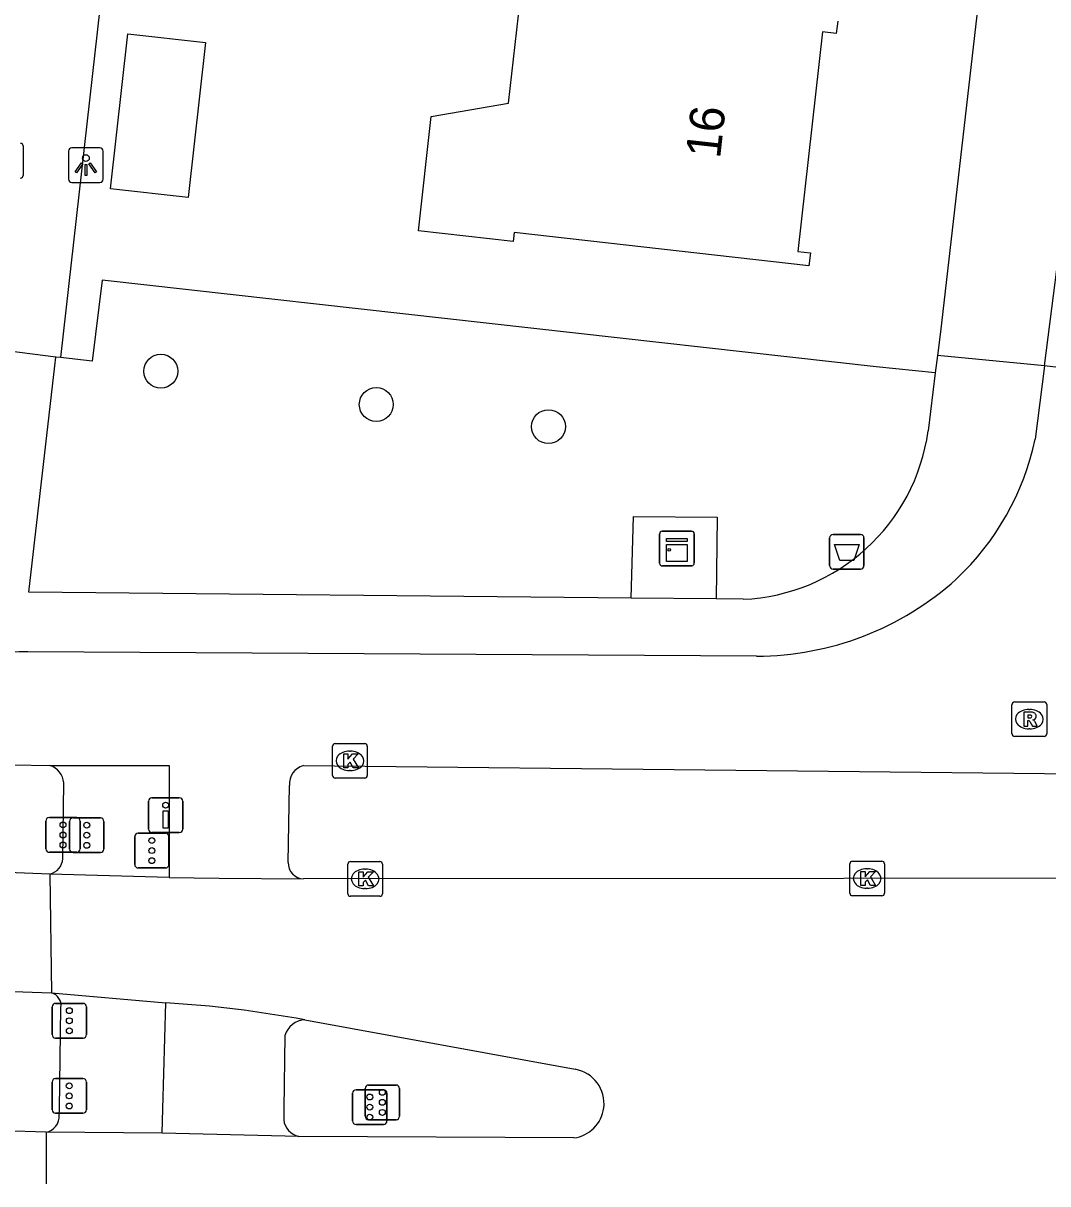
# Model space of a CAD drawing. Extents: x 162398 to 163643, y 386453 to 387397.
# Drawn here: x 162616.45 to 162646, y 386453.31 to 386486.77 of the extents above; entities that cross this region are included whole.
import ezdxf

# ---------------------------------------------------------------- set-up
doc = ezdxf.new("R2010")
doc.units = 0
for name, color, linetype in [('IMGEO_Afvalbak', 7, 'Continuous'), ('IMGEO_Boom', 7, 'Continuous'), ('IMGEO_Drukknoppaal', 7, 'Continuous'), ('IMGEO_Fietspad_gesloten', 7, 'Continuous'), ('IMGEO_Fietspad_open', 7, 'Continuous'), ('IMGEO_Groenvoorziening', 7, 'Continuous'), ('IMGEO_Kast', 7, 'Continuous'), ('IMGEO_Kolk', 7, 'Continuous'), ('IMGEO_Lichtpunt', 7, 'Continuous'), ('IMGEO_Pand', 7, 'Continuous'), ('IMGEO_Pand_nummerreeks', 7, 'Continuous'), ('IMGEO_Rijbaan_lokaal_open', 7, 'Continuous'), ('IMGEO_Rijbaan_regionaal_gesloten', 7, 'Continuous'), ('IMGEO_Rioolput', 7, 'Continuous'), ('IMGEO_Verkeersregelinstallatiepaal', 7, 'Continuous'), ('IMGEO_Voetpad_open', 7, 'Continuous')]:
    doc.layers.add(name, color=color, linetype=linetype)

msp = doc.modelspace()

# ---------------------------------------------------------------- linework, layer by layer
at = {"layer": 'IMGEO_Afvalbak'}
for p, q in [((162639.808, 386472.036), (162640.598, 386472.036)), ((162640.598, 386472.036), (162639.808, 386472.036)), ((162639.708, 386471.136), (162639.708, 386471.936)), ((162639.708, 386471.936), (162639.708, 386471.136)), ((162640.698, 386471.936), (162640.698, 386471.136)), ((162640.698, 386471.136), (162640.698, 386471.936)), ((162640.598, 386471.036), (162639.808, 386471.036)), ((162639.808, 386471.036), (162640.598, 386471.036))]:
    msp.add_line(p, q, dxfattribs=at)
msp.add_lwpolyline([(162639.851, 386471.75), (162640.555, 386471.75), (162640.406, 386471.28), (162640, 386471.28), (162639.851, 386471.75)], dxfattribs=at)
for centre, start, end in [((162639.808, 386471.936), 90, 180), ((162639.808, 386471.936), 90, 180), ((162640.598, 386471.936), 0, 90), ((162640.598, 386471.936), 360, 90), ((162639.808, 386471.136), 180, 270), ((162639.808, 386471.136), 180, 270), ((162640.598, 386471.136), 270, 0), ((162640.598, 386471.136), 270, 0)]:
    msp.add_arc(centre, 0.1, start, end, dxfattribs=at)
at = {"layer": 'IMGEO_Boom'}
for centre in [(162620.418, 386476.74), (162626.633, 386475.782), (162631.598, 386475.143)]:
    msp.add_circle(centre, 0.489, dxfattribs=at)
at = {"layer": 'IMGEO_Drukknoppaal'}
for p, q in [((162620.063, 386463.542), (162620.063, 386464.342)), ((162620.063, 386464.342), (162620.063, 386463.542)), ((162620.163, 386464.442), (162620.953, 386464.442)), ((162620.953, 386464.442), (162620.163, 386464.442)), ((162621.053, 386464.342), (162621.053, 386463.542)), ((162621.053, 386463.542), (162621.053, 386464.342)), ((162620.953, 386463.442), (162620.163, 386463.442)), ((162620.163, 386463.442), (162620.953, 386463.442))]:
    msp.add_line(p, q, dxfattribs=at)
msp.add_lwpolyline([(162620.633, 386464.067), (162620.633, 386463.567), (162620.483, 386463.567), (162620.483, 386464.067), (162620.633, 386464.067)], dxfattribs=at)
msp.add_circle((162620.558, 386464.232), 0.085, dxfattribs=at)
for centre, start, end in [((162620.163, 386464.342), 90, 180), ((162620.163, 386464.342), 90, 180), ((162620.953, 386464.342), 0, 90), ((162620.953, 386464.342), 360, 90), ((162620.163, 386463.542), 180, 270), ((162620.163, 386463.542), 180, 270), ((162620.953, 386463.542), 270, 0), ((162620.953, 386463.542), 270, 0)]:
    msp.add_arc(centre, 0.1, start, end, dxfattribs=at)
at = {"layer": 'IMGEO_Fietspad_gesloten'}
for points in [[(162645.908, 386476.892), (162645.639, 386474.787)], [(162648.825, 386476.553), (162645.908, 386476.892)], [(162637.601, 386468.526), (162616.586, 386468.652)], [(162616.149, 386465.39), (162617.22, 386465.375)], [(162617.22, 386465.375), (162620.66, 386465.369), (162620.658, 386462.141)], [(162624.53, 386465.372), (162649.473, 386465.101)], [(162624.092, 386462.578), (162624.129, 386464.8)], [(162620.46, 386454.774), (162620.479, 386455.471), (162620.561, 386458.529)], [(162623.999, 386457.589), (162623.968, 386455.479), (162623.963, 386455.155)]]:
    msp.add_lwpolyline(points, dxfattribs=at)
for centre, radius, start, end in [((162638.014, 386476.425), 7.799, 313.2722, 347.8724), ((162637.574, 386477.173), 8.647, 270.1797, 311.9993), ((162616.923, 386451.07), 17.586, 91.0993, 104.2387), ((162624.669, 386464.848), 0.542, 104.8677, 185.0676), ((162624.558, 386462.568), 0.467, 178.7562, 266.8722), ((162624.596, 386457.418), 0.621, 92.0708, 164.0232), ((162624.517, 386455.226), 0.559, 187.3349, 257.8932)]:
    msp.add_arc(centre, radius, start, end, dxfattribs=at)
at = {"layer": 'IMGEO_Fietspad_open'}
msp.add_lwpolyline([(162645.908, 386476.892), (162646.532, 386481.777), (162648.149, 386496.622), (162648.531, 386500), (162651.092, 386522.672), (162652.314, 386534.776)], dxfattribs=at)
at = {"layer": 'IMGEO_Groenvoorziening'}
msp.add_lwpolyline([(162642.754, 386476.691), (162641.052, 386476.87), (162618.731, 386479.362), (162618.44, 386477.031), (162617.525, 386477.133)], dxfattribs=at)
at = {"layer": 'IMGEO_Kast'}
for p, q in [((162634.804, 386471.204), (162634.804, 386472.045)), ((162634.804, 386472.045), (162634.804, 386471.204)), ((162634.879, 386472.129), (162635.72, 386472.129)), ((162635.72, 386472.129), (162634.879, 386472.129)), ((162635.804, 386472.054), (162635.804, 386471.213)), ((162635.804, 386471.213), (162635.804, 386472.054)), ((162635.729, 386471.129), (162634.888, 386471.129)), ((162634.888, 386471.129), (162635.729, 386471.129))]:
    msp.add_line(p, q, dxfattribs=at)
for points in [[(162634.999, 386471.919), (162635.599, 386471.919), (162635.599, 386471.834), (162634.999, 386471.834), (162634.999, 386471.919)], [(162634.999, 386471.744), (162635.599, 386471.744), (162635.599, 386471.255), (162634.999, 386471.255), (162634.999, 386471.744)]]:
    msp.add_lwpolyline(points, dxfattribs=at)
msp.add_circle((162635.083, 386471.593), 0.0377, dxfattribs=at)
for centre, start, end in [((162634.882, 386472.051), 92.4484, 184.2845), ((162634.882, 386472.051), 92.4484, 184.2845), ((162635.726, 386472.051), 2.4484, 94.2845), ((162635.726, 386472.051), 2.4484, 94.2845), ((162634.882, 386471.207), 182.4484, 274.2845), ((162634.882, 386471.207), 182.4484, 274.2845), ((162635.726, 386471.207), 272.4484, 4.2845), ((162635.726, 386471.207), 272.4484, 4.2845)]:
    msp.add_arc(centre, 0.0779, start, end, dxfattribs=at)
at = {"layer": 'IMGEO_Kolk'}
for p, q in [((162625.373, 386465.082), (162625.373, 386465.934)), ((162625.448, 386466.008), (162626.3, 386466.008)), ((162626.374, 386465.934), (162626.374, 386465.082)), ((162625.861, 386465.788), (162625.886, 386465.788)), ((162626.3, 386465.008), (162625.448, 386465.008)), ((162625.884, 386465.228), (162625.859, 386465.228)), ((162625.886, 386462.604), (162626.738, 386462.604)), ((162640.364, 386462.615), (162641.216, 386462.615)), ((162625.811, 386461.678), (162625.811, 386462.53)), ((162626.299, 386462.384), (162626.324, 386462.384)), ((162626.812, 386462.53), (162626.812, 386461.678)), ((162640.289, 386461.689), (162640.289, 386462.541)), ((162640.777, 386462.395), (162640.802, 386462.395)), ((162641.29, 386462.541), (162641.29, 386461.689)), ((162626.738, 386461.604), (162625.886, 386461.604)), ((162626.322, 386461.824), (162626.297, 386461.824)), ((162641.216, 386461.615), (162640.364, 386461.615)), ((162640.8, 386461.835), (162640.775, 386461.835))]:
    msp.add_line(p, q, dxfattribs=at)
for points in [[(162625.373, 386465.082), (162625.373, 386465.934)], [(162625.448, 386466.008), (162626.3, 386466.008)], [(162626.374, 386465.934), (162626.374, 386465.082)], [(162625.694, 386465.708), (162625.817, 386465.708), (162625.817, 386465.557), (162625.947, 386465.708), (162626.111, 386465.708), (162625.965, 386465.557), (162626.118, 386465.308), (162625.966, 386465.308), (162625.881, 386465.472), (162625.817, 386465.405), (162625.817, 386465.308), (162625.694, 386465.308), (162625.694, 386465.708)], [(162626.3, 386465.008), (162625.448, 386465.008)], [(162625.886, 386462.604), (162626.738, 386462.604)], [(162640.364, 386462.615), (162641.216, 386462.615)], [(162625.811, 386461.678), (162625.811, 386462.53)], [(162626.132, 386462.304), (162626.255, 386462.304), (162626.255, 386462.153), (162626.385, 386462.304), (162626.549, 386462.304), (162626.403, 386462.153), (162626.556, 386461.904), (162626.404, 386461.904), (162626.319, 386462.068), (162626.255, 386462.001), (162626.255, 386461.904), (162626.132, 386461.904), (162626.132, 386462.304)], [(162626.812, 386462.53), (162626.812, 386461.678)], [(162640.289, 386461.689), (162640.289, 386462.541)], [(162640.61, 386462.315), (162640.733, 386462.315), (162640.733, 386462.164), (162640.863, 386462.315), (162641.027, 386462.315), (162640.881, 386462.164), (162641.034, 386461.915), (162640.882, 386461.915), (162640.797, 386462.079), (162640.733, 386462.012), (162640.733, 386461.915), (162640.61, 386461.915), (162640.61, 386462.315)], [(162641.29, 386462.541), (162641.29, 386461.689)], [(162626.738, 386461.604), (162625.886, 386461.604)], [(162641.216, 386461.615), (162640.364, 386461.615)]]:
    msp.add_lwpolyline(points, dxfattribs=at)
for centre, start, end in [((162625.45, 386465.932), 91.552, 178.448), ((162625.45, 386465.932), 91.552, 178.448), ((162626.298, 386465.932), 1.552, 88.448), ((162626.298, 386465.932), 1.552, 88.448), ((162625.45, 386465.084), 181.552, 268.448), ((162625.45, 386465.084), 181.552, 268.448), ((162626.298, 386465.084), 271.552, 358.448), ((162626.298, 386465.084), 271.552, 358.448), ((162625.888, 386462.528), 91.552, 178.448), ((162625.888, 386462.528), 91.552, 178.448), ((162626.736, 386462.528), 1.552, 88.448), ((162626.736, 386462.528), 1.552, 88.448), ((162640.366, 386462.539), 91.552, 178.448), ((162640.366, 386462.539), 91.552, 178.448), ((162641.214, 386462.539), 1.552, 88.448), ((162641.214, 386462.539), 1.552, 88.448), ((162625.888, 386461.68), 181.552, 268.448), ((162625.888, 386461.68), 181.552, 268.448), ((162626.736, 386461.68), 271.552, 358.448), ((162626.736, 386461.68), 271.552, 358.448), ((162640.366, 386461.691), 181.552, 268.448), ((162640.366, 386461.691), 181.552, 268.448), ((162641.214, 386461.691), 271.552, 358.448), ((162641.214, 386461.691), 271.552, 358.448)]:
    msp.add_arc(centre, 0.0765, start, end, dxfattribs=at)
for centre, major_axis, ratio, start_param, end_param in [((162625.86, 386465.508), (-0.387, 0.002), 0.722429, 4.712389, 7.853982), ((162625.885, 386465.508), (-0.39, 0.002), 0.717154, 1.570796, 4.712389), ((162626.298, 386462.104), (-0.387, 0.002), 0.722429, 4.712389, 7.853982), ((162626.323, 386462.104), (-0.39, 0.002), 0.717154, 1.570796, 4.712389), ((162640.776, 386462.115), (-0.387, 0.002), 0.722429, 4.712389, 7.853982), ((162640.801, 386462.115), (-0.39, 0.002), 0.717154, 1.570796, 4.712389)]:
    msp.add_ellipse(centre, major_axis=major_axis, ratio=ratio, start_param=start_param, end_param=end_param, dxfattribs=at)
at = {"layer": 'IMGEO_Lichtpunt'}
for p, q in [((162617.758, 386483.087), (162617.758, 386482.28)), ((162617.758, 386483.087), (162617.758, 386482.28)), ((162618.66, 386483.182), (162617.852, 386483.182)), ((162618.66, 386483.182), (162617.852, 386483.182)), ((162618.754, 386482.28), (162618.754, 386483.087)), ((162618.754, 386482.28), (162618.754, 386483.087)), ((162617.852, 386482.186), (162618.66, 386482.186)), ((162617.852, 386482.186), (162618.66, 386482.186))]:
    msp.add_line(p, q, dxfattribs=at)
for points in [[(162618.132, 386482.751), (162618.171, 386482.723), (162617.983, 386482.461), (162617.945, 386482.488), (162618.132, 386482.751)], [(162618.234, 386482.703), (162618.281, 386482.703), (162618.281, 386482.381), (162618.234, 386482.381), (162618.234, 386482.703)], [(162618.344, 386482.723), (162618.382, 386482.75), (162618.569, 386482.488), (162618.53, 386482.46), (162618.344, 386482.723)]]:
    msp.add_lwpolyline(points, dxfattribs=at)
msp.add_circle((162618.257, 386482.885), 0.0994, dxfattribs=at)
for centre, start, end in [((162617.852, 386483.087), 90, 180), ((162617.852, 386483.087), 90, 180), ((162618.66, 386483.087), 0, 90), ((162618.66, 386483.087), 0, 90), ((162617.852, 386482.28), 180, 270), ((162617.852, 386482.28), 180, 270), ((162618.66, 386482.28), 270, 0), ((162618.66, 386482.28), 270, 360)]:
    msp.add_arc(centre, 0.0946, start, end, dxfattribs=at)
at = {"layer": 'IMGEO_Pand'}
for points in [[(162639.94, 386486.838), (162639.899, 386486.478), (162639.501, 386486.522), (162638.789, 386480.196), (162639.154, 386480.155), (162639.112, 386479.78), (162630.607, 386480.737), (162630.578, 386480.48), (162627.846, 386480.787), (162628.218, 386484.09), (162630.444, 386484.469), (162630.826, 386487.86)], [(162621.204, 386481.75), (162618.968, 386482), (162619.472, 386486.471), (162621.708, 386486.222), (162621.204, 386481.75)]]:
    msp.add_lwpolyline(points, dxfattribs=at)
at = {"layer": 'IMGEO_Rijbaan_lokaal_open'}
for points in [[(162623.166, 386527.163), (162620.103, 386500), (162617.525, 386477.133)], [(162617.393, 386477.15), (162616.049, 386477.317)], [(162617.525, 386477.133), (162617.393, 386477.15)]]:
    msp.add_lwpolyline(points, dxfattribs=at)
at = {"layer": 'IMGEO_Rijbaan_regionaal_gesloten'}
for points in [[(162617.219, 386462.245), (162592.905, 386463.205), (162580.47, 386463.825)], [(162620.658, 386462.141), (162617.219, 386462.245)], [(162617.219, 386462.245), (162617.264, 386458.817)], [(162620.658, 386462.141), (162622.097, 386462.127), (162624.533, 386462.102)], [(162655.694, 386462.126), (162624.533, 386462.102)], [(162576.308, 386460.568), (162598.446, 386459.473), (162617.264, 386458.817)], [(162617.264, 386458.817), (162620.561, 386458.529)], [(162624.574, 386458.039), (162632.371, 386456.616)], [(162617.108, 386454.803), (162610.997, 386454.996)], [(162620.46, 386454.774), (162617.108, 386454.803)], [(162617.108, 386454.803), (162617.109, 386453.314)], [(162624.4, 386454.68), (162620.46, 386454.774)], [(162632.331, 386454.635), (162624.4, 386454.68)]]:
    msp.add_lwpolyline(points, dxfattribs=at)
for centre, radius, start, end in [((162618.668, 386426.351), 32.234, 79.443, 86.6339), ((162632.197, 386455.627), 1.004, 352.6693, 80.0294), ((162632.199, 386455.629), 1.002, 277.5602, 352.5726)]:
    msp.add_arc(centre, radius, start, end, dxfattribs=at)
at = {"layer": 'IMGEO_Rioolput'}
for p, q in [((162616.45, 386483.236), (162616.45, 386482.384)), ((162644.966, 386466.284), (162644.966, 386467.136)), ((162645.041, 386467.21), (162645.893, 386467.21)), ((162645.454, 386466.99), (162645.479, 386466.99)), ((162645.967, 386467.136), (162645.967, 386466.284)), ((162645.477, 386466.43), (162645.452, 386466.43)), ((162645.893, 386466.21), (162645.041, 386466.21))]:
    msp.add_line(p, q, dxfattribs=at)
for points in [[(162616.45, 386483.236), (162616.45, 386482.384)], [(162644.966, 386466.284), (162644.966, 386467.136)], [(162645.041, 386467.21), (162645.893, 386467.21)], [(162645.967, 386467.136), (162645.967, 386466.284)], [(162645.555, 386466.908), (162645.303, 386466.91), (162645.303, 386466.51)], [(162645.303, 386466.51), (162645.427, 386466.51), (162645.427, 386466.672), (162645.438, 386466.672)], [(162645.481, 386466.829), (162645.427, 386466.829), (162645.427, 386466.748)], [(162645.427, 386466.748), (162645.479, 386466.748)], [(162645.485, 386466.643), (162645.556, 386466.51), (162645.696, 386466.51), (162645.631, 386466.636)], [(162645.893, 386466.21), (162645.041, 386466.21)]]:
    msp.add_lwpolyline(points, dxfattribs=at)
for centre, radius, start, end in [((162616.374, 386483.234), 0.0765, 1.552, 88.448), ((162616.374, 386483.234), 0.0765, 1.552, 88.448), ((162616.374, 386482.386), 0.0765, 271.552, 358.448), ((162616.374, 386482.386), 0.0765, 271.552, 358.448), ((162645.043, 386467.134), 0.0765, 91.552, 178.448), ((162645.043, 386467.134), 0.0765, 91.552, 178.448), ((162645.891, 386467.134), 0.0765, 1.552, 88.448), ((162645.891, 386467.134), 0.0765, 1.552, 88.448), ((162645.437, 386466.619), 0.0533, 26.0293, 88.6989), ((162645.463, 386466.937), 0.19, 274.7715, 282.9687), ((162645.487, 386466.733), 0.0964, 77.0061, 93.1865), ((162645.501, 386466.79), 0.0378, 276.6634, 79.6772), ((162645.554, 386466.798), 0.109, 350.3612, 89.416), ((162645.552, 386466.798), 0.112, 277.5842, 350.9817), ((162645.536, 386466.583), 0.108, 29.5134, 73.7905), ((162645.043, 386466.286), 0.0765, 181.552, 268.448), ((162645.043, 386466.286), 0.0765, 181.552, 268.448), ((162645.891, 386466.286), 0.0765, 271.552, 358.448), ((162645.891, 386466.286), 0.0765, 271.552, 358.448)]:
    msp.add_arc(centre, radius, start, end, dxfattribs=at)
for centre, major_axis, ratio, start_param, end_param in [((162645.453, 386466.71), (-0.387, 0.002), 0.722429, 4.712389, 7.853982), ((162645.478, 386466.71), (-0.39, 0.002), 0.717154, 1.570796, 4.712389)]:
    msp.add_ellipse(centre, major_axis=major_axis, ratio=ratio, start_param=start_param, end_param=end_param, dxfattribs=at)
at = {"layer": 'IMGEO_Verkeersregelinstallatiepaal'}
for p, q in [((162617.104, 386462.971), (162617.104, 386463.771)), ((162617.104, 386463.771), (162617.104, 386462.971)), ((162617.204, 386463.871), (162617.994, 386463.871)), ((162617.994, 386463.871), (162617.204, 386463.871)), ((162617.788, 386462.963), (162617.788, 386463.763)), ((162617.788, 386463.763), (162617.788, 386462.963)), ((162617.888, 386463.863), (162618.678, 386463.863)), ((162618.678, 386463.863), (162617.888, 386463.863)), ((162618.094, 386463.771), (162618.094, 386462.971)), ((162618.094, 386462.971), (162618.094, 386463.771)), ((162618.778, 386463.763), (162618.778, 386462.963)), ((162618.778, 386462.963), (162618.778, 386463.763)), ((162619.665, 386462.52), (162619.665, 386463.32)), ((162619.665, 386463.32), (162619.665, 386462.52)), ((162619.765, 386463.42), (162620.555, 386463.42)), ((162620.555, 386463.42), (162619.765, 386463.42)), ((162620.655, 386463.32), (162620.655, 386462.52)), ((162620.655, 386462.52), (162620.655, 386463.32)), ((162617.994, 386462.871), (162617.204, 386462.871)), ((162617.204, 386462.871), (162617.994, 386462.871)), ((162618.678, 386462.863), (162617.888, 386462.863)), ((162617.888, 386462.863), (162618.678, 386462.863)), ((162620.555, 386462.42), (162619.765, 386462.42)), ((162619.765, 386462.42), (162620.555, 386462.42)), ((162617.285, 386457.615), (162617.285, 386458.415)), ((162617.285, 386458.415), (162617.285, 386457.615)), ((162617.385, 386458.515), (162618.175, 386458.515)), ((162618.175, 386458.515), (162617.385, 386458.515)), ((162618.275, 386458.415), (162618.275, 386457.615)), ((162618.275, 386457.615), (162618.275, 386458.415)), ((162618.175, 386457.515), (162617.385, 386457.515)), ((162617.385, 386457.515), (162618.175, 386457.515)), ((162617.283, 386455.447), (162617.283, 386456.247)), ((162617.283, 386456.247), (162617.283, 386455.447)), ((162617.383, 386456.347), (162618.173, 386456.347)), ((162618.173, 386456.347), (162617.383, 386456.347)), ((162618.273, 386456.247), (162618.273, 386455.447)), ((162618.273, 386455.447), (162618.273, 386456.247)), ((162625.951, 386455.125), (162625.951, 386455.925)), ((162625.951, 386455.925), (162625.951, 386455.125)), ((162626.051, 386456.025), (162626.841, 386456.025)), ((162626.841, 386456.025), (162626.051, 386456.025)), ((162626.313, 386455.262), (162626.313, 386456.062)), ((162626.313, 386456.062), (162626.313, 386455.262)), ((162626.413, 386456.162), (162627.203, 386456.162)), ((162627.203, 386456.162), (162626.413, 386456.162)), ((162626.941, 386455.925), (162626.941, 386455.125)), ((162626.941, 386455.125), (162626.941, 386455.925)), ((162627.303, 386456.062), (162627.303, 386455.262)), ((162627.303, 386455.262), (162627.303, 386456.062)), ((162618.173, 386455.347), (162617.383, 386455.347)), ((162617.383, 386455.347), (162618.173, 386455.347)), ((162626.841, 386455.025), (162626.051, 386455.025)), ((162626.051, 386455.025), (162626.841, 386455.025)), ((162627.203, 386455.162), (162626.413, 386455.162)), ((162626.413, 386455.162), (162627.203, 386455.162))]:
    msp.add_line(p, q, dxfattribs=at)
for centre in [(162617.599, 386463.661), (162618.283, 386463.653), (162617.599, 386463.371), (162618.283, 386463.363), (162620.16, 386463.21), (162617.599, 386463.081), (162618.283, 386463.073), (162620.16, 386462.92), (162620.16, 386462.63), (162617.78, 386458.305), (162617.78, 386458.015), (162617.78, 386457.725), (162617.778, 386456.137), (162617.778, 386455.847), (162626.446, 386455.815), (162626.808, 386455.952), (162617.778, 386455.557), (162626.446, 386455.525), (162626.808, 386455.662), (162626.446, 386455.235), (162626.808, 386455.372)]:
    msp.add_circle(centre, 0.085, dxfattribs=at)
for centre, start, end in [((162617.204, 386463.771), 90, 180), ((162617.204, 386463.771), 90, 180), ((162617.888, 386463.763), 90, 180), ((162617.888, 386463.763), 90, 180), ((162617.994, 386463.771), 0, 90), ((162617.994, 386463.771), 360, 90), ((162618.678, 386463.763), 0, 90), ((162618.678, 386463.763), 360, 90), ((162619.765, 386463.32), 90, 180), ((162619.765, 386463.32), 90, 180), ((162620.555, 386463.32), 0, 90), ((162620.555, 386463.32), 360, 90), ((162617.204, 386462.971), 180, 270), ((162617.204, 386462.971), 180, 270), ((162617.888, 386462.963), 180, 270), ((162617.888, 386462.963), 180, 270), ((162617.994, 386462.971), 270, 0), ((162617.994, 386462.971), 270, 0), ((162618.678, 386462.963), 270, 0), ((162618.678, 386462.963), 270, 0), ((162619.765, 386462.52), 180, 270), ((162619.765, 386462.52), 180, 270), ((162620.555, 386462.52), 270, 0), ((162620.555, 386462.52), 270, 0), ((162617.385, 386458.415), 90, 180), ((162617.385, 386458.415), 90, 180), ((162618.175, 386458.415), 0, 90), ((162618.175, 386458.415), 360, 90), ((162617.385, 386457.615), 180, 270), ((162617.385, 386457.615), 180, 270), ((162618.175, 386457.615), 270, 0), ((162618.175, 386457.615), 270, 0), ((162617.383, 386456.247), 90, 180), ((162617.383, 386456.247), 90, 180), ((162618.173, 386456.247), 0, 90), ((162618.173, 386456.247), 360, 90), ((162626.051, 386455.925), 90, 180), ((162626.051, 386455.925), 90, 180), ((162626.413, 386456.062), 90, 180), ((162626.413, 386456.062), 90, 180), ((162626.841, 386455.925), 0, 90), ((162626.841, 386455.925), 360, 90), ((162627.203, 386456.062), 0, 90), ((162627.203, 386456.062), 360, 90), ((162617.383, 386455.447), 180, 270), ((162617.383, 386455.447), 180, 270), ((162618.173, 386455.447), 270, 0), ((162618.173, 386455.447), 270, 0), ((162626.413, 386455.262), 180, 270), ((162626.413, 386455.262), 180, 270), ((162627.203, 386455.262), 270, 0), ((162627.203, 386455.262), 270, 0), ((162626.051, 386455.125), 180, 270), ((162626.051, 386455.125), 180, 270), ((162626.841, 386455.125), 270, 0), ((162626.841, 386455.125), 270, 0)]:
    msp.add_arc(centre, 0.1, start, end, dxfattribs=at)
at = {"layer": 'IMGEO_Voetpad_open'}
for points in [[(162647.893, 386522.448), (162647.88, 386522.248), (162645.441, 386500), (162642.901, 386477.877), (162642.817, 386477.198)], [(162633.986, 386470.198), (162616.615, 386470.367), (162617.363, 386476.899), (162617.393, 386477.15)], [(162642.817, 386477.198), (162642.754, 386476.691)], [(162645.908, 386476.892), (162642.817, 386477.198)], [(162642.754, 386476.691), (162642.547, 386475.018)], [(162633.986, 386470.198), (162634.046, 386472.549), (162636.463, 386472.532), (162636.431, 386470.175)], [(162636.431, 386470.175), (162633.986, 386470.198)], [(162637.214, 386470.167), (162636.431, 386470.175)], [(162617.59, 386462.689), (162617.619, 386464.875)], [(162617.491, 386455.298), (162617.494, 386455.464), (162617.54, 386458.397)]]:
    msp.add_lwpolyline(points, dxfattribs=at)
for centre, radius, start, end in [((162636.975, 386475.787), 5.625, 272.4365, 352.1441), ((162617.043, 386464.824), 0.579, 5.0322, 72.1475), ((162617.116, 386462.708), 0.475, 282.5728, 357.6639), ((162617.167, 386458.453), 0.377, 351.5079, 75.1133), ((162617.026, 386455.262), 0.467, 280.1469, 4.3922)]:
    msp.add_arc(centre, radius, start, end, dxfattribs=at)

# ---------------------------------------------------------------- texts
at = {"layer": 'IMGEO_Pand_nummerreeks'}
msp.add_text('16', height=1, rotation=83.7061, dxfattribs=at).set_placement((162636.546, 386482.851))

doc.saveas('drawing.dxf')
